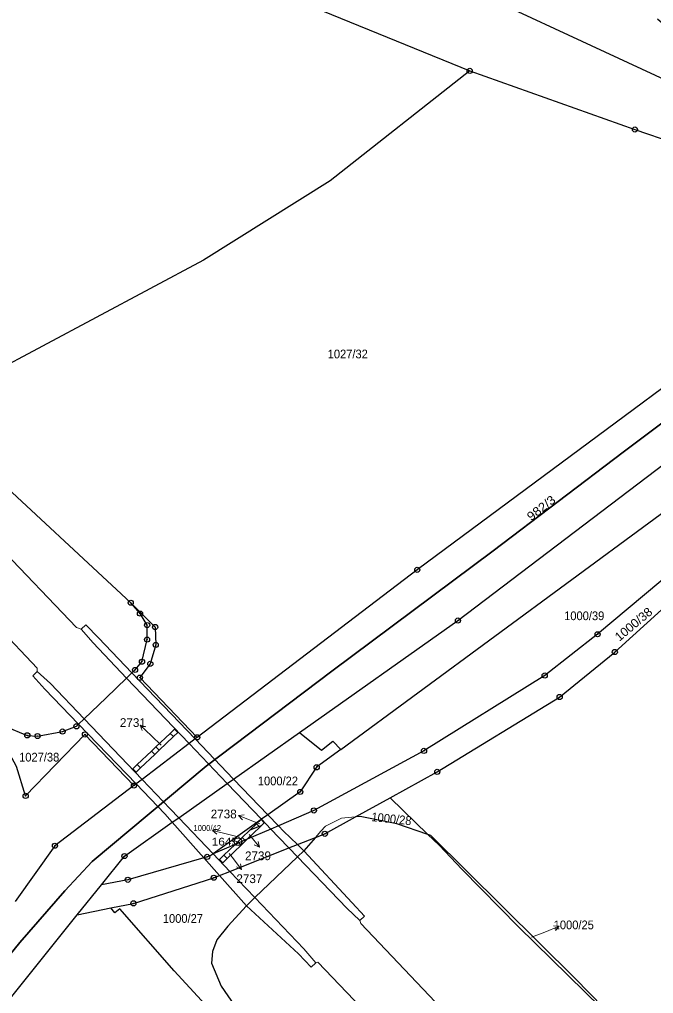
# Model space of a CAD drawing. Extents: x -679733 to -673243, y -1075091 to -1066557.
# Drawn here: x -676275.2 to -676151.8, y -1070049.2 to -1069859.9 of the extents above; entities that cross this region are included whole.
import ezdxf
from ezdxf.enums import TextEntityAlignment as Align

# ---------------------------------------------------------------- set-up
doc = ezdxf.new("R2010")
doc.units = 0
doc.header["$LTSCALE"] = 0.68
for name, color, linetype, lineweight in [('1', 7, 'Continuous', 25), ('4', 7, 'Continuous', 13), ('6', 7, 'Continuous', 35), ('7', 7, 'Continuous', 13), ('8', 7, 'Continuous', 25)]:
    doc.layers.add(name, color=color, linetype=linetype, lineweight=lineweight)
doc.layers.add('2', color=7, linetype='Continuous')

msp = doc.modelspace()

# ---------------------------------------------------------------- linework, layer by layer
at = {"layer": '1'}
for p, q in [((-676253.52, -1069973.24), (-676248.77, -1069977.96)), ((-676251.73, -1069987.8), (-676240.58, -1069999.41)), ((-676252.9, -1070008.78), (-676262.43, -1069998.84)), ((-676209.8, -1070014.87), (-676203.08, -1070011.18)), ((-676195.7, -1070018.29), (-676203.08, -1070011.18)), ((-676228.17, -1070015.39), (-676237.49, -1070022.04)), ((-676263.92, -1070033.92), (-676257.36, -1070032.57))]:
    msp.add_line(p, q, dxfattribs=at)
for points in [[(-676526.08, -1069697.29), (-676425.51, -1069743.99), (-676324.57, -1069790.62), (-676223.69, -1069837.23), (-676122.99, -1069883.9), (-676151.04, -1069859.85)], [(-676471.11, -1069755.22), (-676398.92, -1069783.81), (-676286.19, -1069829.68), (-676187.58, -1069869.87)], [(-676187.58, -1069869.87), (-676214.72, -1069891.22), (-676239.36, -1069906.65), (-676291.66, -1069934.55), (-676293.82, -1069935.81)], [(-676187.58, -1069869.87), (-676155.43, -1069881.27), (-676140.31, -1069886.43), (-676107.97, -1069900.38)], [(-676220.68, -1069998.45), (-676189.86, -1069976.71), (-676100.44, -1069908.88), (-676099.67, -1069908.32), (-676088.56, -1069885.54), (-676098.99, -1069893.52)], [(-676107.97, -1069900.38), (-676197.78, -1069966.85), (-676240.58, -1069999.41)], [(-676220.68, -1069998.45), (-676216.43, -1070001.88), (-676214.23, -1070000.17), (-676212.62, -1070001.75), (-676107.8, -1069924.68), (-676102.11, -1069920.49)], [(-676107.8, -1069924.68), (-676111.67, -1069931.43), (-676121.85, -1069942.81), (-676135.84, -1069956.18), (-676147.61, -1069966.75), (-676162.7, -1069979.37), (-676172.99, -1069987.39), (-676196.47, -1070002.03), (-676217.88, -1070013.61), (-676224.8, -1070016.62), (-676226.25, -1070017.25), (-676230.88, -1070019.22)], [(-676253.52, -1069973.24), (-676282.13, -1069946.69), (-676293.82, -1069935.81)], [(-676262.43, -1069998.84), (-676273.96, -1070010.78), (-676275.76, -1070005.06), (-676279.67, -1069997.91), (-676301.35, -1069968.05), (-676316.72, -1069949.22), (-676325.42, -1069954.31)], [(-676316.72, -1069949.22), (-676302.39, -1069965.23), (-676278.03, -1069997.25), (-676273.64, -1069999.02), (-676271.65, -1069999.16), (-676266.77, -1069998.28), (-676264.09, -1069997.26), (-676263.65, -1069996.84), (-676262.57, -1069995.8), (-676258.28, -1069991.7), (-676254.32, -1069987.88), (-676253.28, -1069986.87), (-676252.68, -1069986.3), (-676251.33, -1069984.71), (-676250.34, -1069980.41), (-676250.33, -1069977.6), (-676251.71, -1069975.35), (-676253.52, -1069973.24)], [(-676203.08, -1070011.18), (-676193.89, -1070006.12), (-676170.08, -1069991.57), (-676159.34, -1069982.82), (-676133.44, -1069959.42)], [(-676248.77, -1069977.96), (-676248.66, -1069981.45), (-676249.71, -1069985.12), (-676251.73, -1069987.8)], [(-676259.23, -1070028.08), (-676254.74, -1070022.48), (-676245.45, -1070015.92), (-676244.18, -1070015.03), (-676234.74, -1070008.37), (-676233.52, -1070007.51), (-676220.68, -1069998.45)], [(-676240.58, -1069999.41), (-676240.98, -1069999.71), (-676242.16, -1070000.61), (-676251.31, -1070007.57), (-676252.49, -1070008.47), (-676252.9, -1070008.78)], [(-676212.62, -1070001.75), (-676217.35, -1070005.23), (-676220.54, -1070010.02), (-676226.86, -1070014.47), (-676228.08, -1070015.33), (-676228.17, -1070015.39)], [(-676252.9, -1070008.78), (-676268.27, -1070020.47), (-676276, -1070031.28)], [(-676230.34, -1070017.45), (-676229.04, -1070016.21), (-676228.17, -1070015.39)], [(-676228.17, -1070015.39), (-676227.55, -1070016.05), (-676228.14, -1070016.6)], [(-676217.59, -1070018.88), (-676215.75, -1070018.15), (-676209.8, -1070014.87)], [(-676195.7, -1070018.29), (-676201.73, -1070016.19), (-676208.91, -1070014.79), (-676209.8, -1070014.87)], [(-676228.14, -1070016.6), (-676228.43, -1070016.86), (-676230.88, -1070019.22)], [(-676228.14, -1070016.6), (-676228.53, -1070016.75), (-676230.34, -1070017.45)], [(-676257.36, -1070032.57), (-676253, -1070031.67), (-676237.37, -1070026.69), (-676236.26, -1070026.25), (-676234.24, -1070025.45), (-676222.74, -1070020.91), (-676221.09, -1070020.26), (-676217.59, -1070018.88)], [(-676217.59, -1070018.88), (-676219.82, -1070021.48), (-676221.06, -1070022.66), (-676229.36, -1070030.56), (-676231.02, -1070032.14), (-676234.61, -1070036.11), (-676236.8, -1070038.76), (-676237.63, -1070041.01), (-676237.81, -1070043.31), (-676235.9, -1070047.79), (-676232.02, -1070053.41), (-676199.8, -1070091.33)], [(-676230.88, -1070019.22), (-676231.19, -1070019.52), (-676232.04, -1070020.33), (-676234.79, -1070022.95), (-676235.63, -1070023.77), (-676236.26, -1070023.12), (-676235.39, -1070022.29), (-676233.2, -1070020.21), (-676237.49, -1070022.04)], [(-676233.2, -1070020.21), (-676232.66, -1070019.7), (-676231.82, -1070018.85), (-676230.34, -1070017.45)], [(-676230.88, -1070019.22), (-676231.3, -1070019.4), (-676232.47, -1070019.9), (-676233.2, -1070020.21)], [(-676153.3, -1070060.34), (-676162, -1070052), (-676178.09, -1070036.21), (-676189.06, -1070025.1), (-676193.54, -1070020.37), (-676195.7, -1070018.29)], [(-676153.3, -1070060.34), (-676167.04, -1070046.3), (-676195.11, -1070018.5), (-676195.7, -1070018.29)], [(-676237.49, -1070022.04), (-676237.82, -1070022.28), (-676238.66, -1070022.64), (-676239.31, -1070022.83), (-676254.08, -1070027.09), (-676259.23, -1070028.08)], [(-676318.7, -1070166.85), (-676315.63, -1070140.81), (-676304.87, -1070101.09), (-676291.86, -1070073.2), (-676277.95, -1070051.4), (-676263.92, -1070033.92), (-676259.23, -1070028.08)], [(-676190.21, -1070106.21), (-676194.19, -1070102.25), (-676217.3, -1070075.17), (-676229.9, -1070061.25), (-676245.04, -1070044.79), (-676255.66, -1070032.74), (-676256.59, -1070033.51), (-676257.36, -1070032.57)]]:
    msp.add_lwpolyline(points, dxfattribs=at)
msp.add_lwpolyline([(-676251.6, -1070005.36), (-676248.83, -1070002.71), (-676247.98, -1070001.89), (-676245.23, -1069999.27), (-676244.38, -1069998.45), (-676245.02, -1069997.81), (-676245.87, -1069998.64), (-676248.62, -1070001.26), (-676249.47, -1070002.08), (-676252.24, -1070004.71), (-676253.08, -1070005.53), (-676252.45, -1070006.18)], close=True, dxfattribs=at)
at = {"layer": '4'}
for p, q in [((-676288.14, -1069953), (-676264.05, -1069978.03)), ((-676271.7, -1069985.96), (-676296.11, -1069960.28)), ((-676263.14, -1069978.39), (-676262.27, -1069977.57)), ((-676262.27, -1069977.57), (-676259.78, -1069980.08)), ((-676264.05, -1069978.03), (-676263.14, -1069978.39)), ((-676263.14, -1069978.39), (-676260.84, -1069981.06)), ((-676260.84, -1069981.06), (-676254.32, -1069987.88)), ((-676259.78, -1069980.08), (-676253.28, -1069986.87)), ((-676271.71, -1069986.58), (-676272.57, -1069987.44)), ((-676271.71, -1069986.58), (-676271.7, -1069985.96)), ((-676269.12, -1069988.96), (-676271.71, -1069986.58)), ((-676253.28, -1069986.87), (-676240.98, -1069999.71)), ((-676272.57, -1069987.44), (-676270.2, -1069990.01)), ((-676262.57, -1069995.8), (-676269.12, -1069988.96)), ((-676254.32, -1069987.88), (-676242.16, -1070000.61)), ((-676270.2, -1069990.01), (-676263.65, -1069996.84)), ((-676262.57, -1069995.8), (-676251.31, -1070007.57)), ((-676263.65, -1069996.84), (-676252.49, -1070008.47)), ((-676245.87, -1069998.64), (-676245.23, -1069999.27)), ((-676233.52, -1070007.51), (-676240.98, -1069999.71)), ((-676249.47, -1070002.08), (-676248.83, -1070002.71)), ((-676248.62, -1070001.26), (-676247.98, -1070001.89)), ((-676242.16, -1070000.61), (-676234.74, -1070008.37)), ((-676252.24, -1070004.71), (-676251.6, -1070005.36)), ((-676226.86, -1070014.47), (-676233.52, -1070007.51)), ((-676252.49, -1070008.47), (-676246.91, -1070014.28)), ((-676234.74, -1070008.37), (-676228.08, -1070015.33)), ((-676246.91, -1070014.28), (-676245.45, -1070015.92)), ((-676244.18, -1070015.03), (-676237.49, -1070022.04)), ((-676228.08, -1070015.33), (-676226.25, -1070017.25)), ((-676224.8, -1070016.62), (-676226.86, -1070014.47)), ((-676215.64, -1070016.64), (-676212.51, -1070015.12)), ((-676212.51, -1070015.12), (-676210.5, -1070014.94)), ((-676210.5, -1070014.94), (-676209.8, -1070014.87)), ((-676245.45, -1070015.92), (-676239.31, -1070022.83)), ((-676229.04, -1070016.21), (-676228.53, -1070016.75)), ((-676228.53, -1070016.75), (-676228.43, -1070016.86)), ((-676226.25, -1070017.25), (-676224.72, -1070018.85)), ((-676223.8, -1070017.66), (-676224.8, -1070016.62)), ((-676216.55, -1070017.66), (-676215.64, -1070016.64)), ((-676231.82, -1070018.85), (-676231.3, -1070019.4)), ((-676224.72, -1070018.85), (-676222.74, -1070020.91)), ((-676223.8, -1070017.66), (-676221.09, -1070020.26)), ((-676217.59, -1070018.88), (-676216.55, -1070017.66)), ((-676232.66, -1070019.7), (-676232.47, -1070019.9)), ((-676232.47, -1070019.9), (-676232.04, -1070020.33)), ((-676231.3, -1070019.4), (-676231.19, -1070019.52)), ((-676222.74, -1070020.91), (-676221.06, -1070022.66)), ((-676239.31, -1070022.83), (-676236.26, -1070026.25)), ((-676237.49, -1070022.04), (-676234.24, -1070025.45)), ((-676235.39, -1070022.29), (-676234.79, -1070022.95)), ((-676211.51, -1070032.63), (-676221.06, -1070022.66)), ((-676236.26, -1070026.25), (-676231.02, -1070032.14)), ((-676234.24, -1070025.45), (-676229.36, -1070030.56)), ((-676231.02, -1070032.14), (-676220.89, -1070041.5)), ((-676210.44, -1070031.6), (-676208.07, -1070034.18)), ((-676208.94, -1070035.02), (-676211.51, -1070032.63)), ((-676208.07, -1070034.18), (-676208.94, -1070035.02)), ((-676208.94, -1070035.02), (-676208.77, -1070035.61)), ((-676208.77, -1070035.61), (-676172.95, -1070073.2)), ((-676220.89, -1070041.5), (-676218.44, -1070044.06)), ((-676218.44, -1070044.06), (-676217.54, -1070043.26)), ((-676217.54, -1070043.26), (-676217.09, -1070043.08)), ((-676217.09, -1070043.08), (-676180.85, -1070081.11))]:
    msp.add_line(p, q, dxfattribs=at)
for points in [[(-676251.31, -1070007.57), (-676245.84, -1070013.29), (-676244.18, -1070015.03)], [(-676221.09, -1070020.26), (-676219.82, -1070021.48), (-676210.44, -1070031.6)], [(-676217.54, -1070043.26), (-676219.87, -1070040.51), (-676229.36, -1070030.56)]]:
    msp.add_lwpolyline(points, dxfattribs=at)
at = {"layer": '6'}
for p, q in [((-676157.71, -1069943.98), (-676128.36, -1069921.98)), ((-676183.04, -1069963.13), (-676157.71, -1069943.98)), ((-676214.41, -1069986.56), (-676183.04, -1069963.13)), ((-676238.87, -1070004.99), (-676214.41, -1069986.56)), ((-676260.99, -1070023.54), (-676238.87, -1070004.99)), ((-676266.33, -1070029.22), (-676260.99, -1070023.54)), ((-676275.07, -1070039.27), (-676266.33, -1070029.22)), ((-676284.26, -1070050.46), (-676275.07, -1070039.27))]:
    msp.add_line(p, q, dxfattribs=at)
at = {"layer": '7'}
for p, q in [((-676251.659, -1069997.045), (-676251.286, -1069998.101)), ((-676232.562, -1070014.595), (-676231.806, -1070015.421)), ((-676237.632, -1070017.504), (-676236.781, -1070018.232)), ((-676228.451, -1070020.729), (-676228.711, -1070019.64)), ((-676231.952, -1070025.085), (-676232.174, -1070023.987)), ((-676170.168, -1070036.116), (-676171.284, -1070036.027))]:
    msp.add_line(p, q, dxfattribs=at)
for points in [[(-676247.61, -1070000.94), (-676249.5, -1069999.13), (-676251.659, -1069997.045), (-676250.59, -1069997.381)], [(-676228.38, -1070016.21), (-676229.76, -1070015.67), (-676232.562, -1070014.595), (-676231.447, -1070014.486)], [(-676232.35, -1070018.83), (-676234.72, -1070018.23), (-676237.632, -1070017.504), (-676236.539, -1070017.26)], [(-676230.51, -1070018.29), (-676230.38, -1070018.43), (-676228.451, -1070020.729), (-676229.478, -1070020.284)], [(-676234.38, -1070021.98), (-676233.8, -1070022.72), (-676231.952, -1070025.085), (-676232.964, -1070024.604)], [(-676175.54, -1070038.27), (-676172.95, -1070037.24), (-676170.168, -1070036.116), (-676170.908, -1070036.955)]]:
    msp.add_lwpolyline(points, dxfattribs=at)
at = {"layer": '8'}
for centre, radius in [((-676187.58, -1069869.8699), 0.5), ((-676187.58, -1069869.8699), 0.0303), ((-676155.43, -1069881.2699), 0.5), ((-676155.43, -1069881.2699), 0.0303), ((-676197.78, -1069966.8499), 0.5), ((-676197.78, -1069966.8499), 0.0303), ((-676253.52, -1069973.2399), 0.5), ((-676253.52, -1069973.2399), 0.0303), ((-676251.71, -1069975.3499), 0.5), ((-676251.71, -1069975.3499), 0.0303), ((-676250.33, -1069977.5999), 0.5), ((-676250.33, -1069977.5999), 0.0303), ((-676248.77, -1069977.9599), 0.5), ((-676189.86, -1069976.7099), 0.5), ((-676189.86, -1069976.7099), 0.0303), ((-676248.77, -1069977.9599), 0.0303), ((-676162.7, -1069979.3699), 0.5), ((-676162.7, -1069979.3699), 0.0303), ((-676250.34, -1069980.4099), 0.5), ((-676250.34, -1069980.4099), 0.0303), ((-676248.66, -1069981.4499), 0.5), ((-676248.66, -1069981.4499), 0.0303), ((-676159.34, -1069982.8199), 0.5), ((-676159.34, -1069982.8199), 0.0303), ((-676251.33, -1069984.7099), 0.5), ((-676251.33, -1069984.7099), 0.0303), ((-676249.71, -1069985.1199), 0.5), ((-676249.71, -1069985.1199), 0.0303), ((-676252.68, -1069986.2999), 0.5), ((-676252.68, -1069986.2999), 0.0303), ((-676172.99, -1069987.3899), 0.5), ((-676251.73, -1069987.7999), 0.5), ((-676251.73, -1069987.7999), 0.0303), ((-676172.99, -1069987.3899), 0.0303), ((-676170.08, -1069991.5699), 0.5), ((-676170.08, -1069991.5699), 0.0303), ((-676266.77, -1069998.2799), 0.5), ((-676266.77, -1069998.2799), 0.0303), ((-676264.09, -1069997.2599), 0.5), ((-676264.09, -1069997.2599), 0.0303), ((-676262.43, -1069998.8399), 0.5), ((-676273.64, -1069999.0199), 0.5), ((-676273.64, -1069999.0199), 0.0303), ((-676271.65, -1069999.1599), 0.5), ((-676271.65, -1069999.1599), 0.0303), ((-676262.43, -1069998.8399), 0.0303), ((-676240.58, -1069999.4099), 0.5), ((-676240.58, -1069999.4099), 0.0303), ((-676196.47, -1070002.0299), 0.5), ((-676196.47, -1070002.0299), 0.0303), ((-676217.35, -1070005.2299), 0.5), ((-676217.35, -1070005.2299), 0.0303), ((-676193.89, -1070006.1199), 0.5), ((-676193.89, -1070006.1199), 0.0303), ((-676252.9, -1070008.7799), 0.5), ((-676252.9, -1070008.7799), 0.0303), ((-676220.54, -1070010.0199), 0.5), ((-676273.96, -1070010.7799), 0.5), ((-676273.96, -1070010.7799), 0.0303), ((-676220.54, -1070010.0199), 0.0303), ((-676217.88, -1070013.6099), 0.5), ((-676217.88, -1070013.6099), 0.0303), ((-676232.64, -1070019.6798), 0.75), ((-676215.75, -1070018.1499), 0.5), ((-676215.75, -1070018.1499), 0.0303), ((-676268.27, -1070020.4699), 0.5), ((-676268.27, -1070020.4699), 0.0303), ((-676232.64, -1070019.6798), 0.03), ((-676254.74, -1070022.4799), 0.5), ((-676254.74, -1070022.4799), 0.0303), ((-676238.66, -1070022.6399), 0.5), ((-676238.66, -1070022.6399), 0.0303), ((-676254.08, -1070027.0899), 0.5), ((-676237.37, -1070026.6899), 0.5), ((-676237.37, -1070026.6899), 0.0303), ((-676254.08, -1070027.0899), 0.0303), ((-676253, -1070031.6699), 0.5), ((-676253, -1070031.6699), 0.0303)]:
    msp.add_circle(centre, radius, dxfattribs=at)

# ---------------------------------------------------------------- texts
at = {"layer": '2', "width": 0.95}
for s, p in [('1027/32', (-676215.2, -1069925.749)), ('1000/39', (-676169.2, -1069976.63)), ('1027/38', (-676275.23, -1070004.11)), ('1000/22', (-676228.79, -1070008.729)), ('1000/27', (-676247.27, -1070035.46))]:
    msp.add_text(s, height=1.7, dxfattribs=at).set_placement(p)
at = {"layer": '2'}
for s, rotation, width, p in [('982/3', 38, 1.1, (-676175.616, -1069957.429)), ('1000/38', 40, 1.05, (-676158.463, -1069980.841))]:
    msp.add_text(s, height=1.7, rotation=rotation, dxfattribs=dict(at, width=width)).set_placement(p)
for s, p in [('2731', (-676253.1, -1069997.39)), ('2738', (-676235.43, -1070015.15)), ('2739', (-676228.76, -1070023.279)), ('2737', (-676230.43, -1070027.729))]:
    msp.add_text(s, height=1.7, dxfattribs=at).set_placement(p, align=Align.CENTER)
at = {"layer": '2', "width": 0.95}
msp.add_text('1000/28', height=1.7, rotation=354, dxfattribs=at).set_placement((-676202.8788, -1070016.0814), align=Align.CENTER)
for s, height, p in [('1000/42', 1.172, (-676238.64, -1070017.616)), ('1000/25', 1.7, (-676167.33, -1070036.71))]:
    msp.add_text(s, height=height, dxfattribs=at).set_placement(p, align=Align.CENTER)
at = {"layer": '8', "width": 1.15}
msp.add_text('1645', height=1.5, dxfattribs=at).set_placement((-676232.639, -1070020.429), align=Align.RIGHT)

doc.saveas('drawing.dxf')
